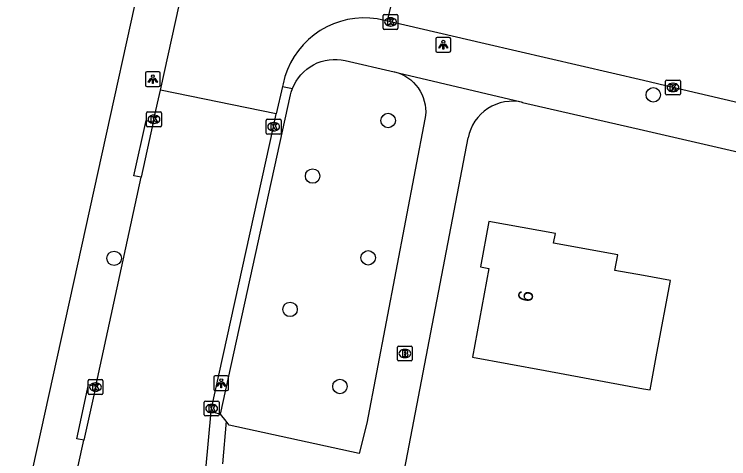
# Model space of a CAD drawing. Extents: x 162186 to 163152, y 385513 to 386513.
# Drawn here: x 162457.49 to 162505.75, y 385755.69 to 385785.75 of the extents above; entities that cross this region are included whole.
import ezdxf

# ---------------------------------------------------------------- set-up
doc = ezdxf.new("R2010")
doc.units = 0
for name, color, linetype in [('IMGEO_Boom', 7, 'Continuous'), ('IMGEO_Brandkraan', 7, 'Continuous'), ('IMGEO_Kolk', 7, 'Continuous'), ('IMGEO_Lichtpunt', 7, 'Continuous'), ('IMGEO_Pand', 7, 'Continuous'), ('IMGEO_Pand_nummerreeks', 7, 'Continuous'), ('IMGEO_Rijbaan_lokaal_gesloten', 7, 'Continuous'), ('IMGEO_Rijbaan_lokaal_open', 7, 'Continuous'), ('IMGEO_Voetpad_open', 7, 'Continuous')]:
    doc.layers.add(name, color=color, linetype=linetype)

msp = doc.modelspace()

# ---------------------------------------------------------------- linework, layer by layer
at = {"layer": 'IMGEO_Boom'}
for centre in [(162500.658, 385780.304), (162482.743, 385778.567), (162477.643, 385774.814), (162481.395, 385769.281), (162464.23, 385769.246), (162476.118, 385765.794), (162479.489, 385760.579)]:
    msp.add_circle(centre, 0.489, dxfattribs=at)
at = {"layer": 'IMGEO_Brandkraan'}
for p, q in [((162483.374, 385762.381), (162483.374, 385763.233)), ((162483.449, 385763.307), (162484.301, 385763.307)), ((162483.862, 385763.087), (162483.887, 385763.087)), ((162484.375, 385763.233), (162484.375, 385762.381)), ((162483.885, 385762.527), (162483.86, 385762.527)), ((162484.301, 385762.307), (162483.449, 385762.307))]:
    msp.add_line(p, q, dxfattribs=at)
for points in [[(162483.374, 385762.381), (162483.374, 385763.233)], [(162483.449, 385763.307), (162484.301, 385763.307)], [(162483.722, 385763.007), (162483.722, 385762.607), (162483.935, 385762.607)], [(162483.953, 385763.007), (162483.722, 385763.007)], [(162484.375, 385763.233), (162484.375, 385762.381)], [(162483.901, 385762.926), (162483.847, 385762.926), (162483.847, 385762.85)], [(162483.847, 385762.85), (162483.9, 385762.85)], [(162483.909, 385762.774), (162483.847, 385762.774), (162483.847, 385762.693)], [(162483.847, 385762.693), (162483.909, 385762.693)], [(162484.301, 385762.307), (162483.449, 385762.307)]]:
    msp.add_lwpolyline(points, dxfattribs=at)
for centre, radius, start, end in [((162483.451, 385763.231), 0.0765, 91.552, 178.448), ((162483.451, 385763.231), 0.0765, 91.552, 178.448), ((162483.957, 385762.862), 0.145, 59.4692, 91.5367), ((162483.982, 385762.909), 0.0922, 285.5137, 58.1501), ((162484.299, 385763.231), 0.0765, 1.552, 88.448), ((162484.299, 385763.231), 0.0765, 1.552, 88.448), ((162483.902, 385762.888), 0.0379, 267.8285, 90.9355), ((162483.91, 385762.733), 0.0404, 269.8759, 90.5077), ((162483.941, 385762.858), 0.251, 268.6676, 293.5347), ((162483.987, 385762.717), 0.105, 301.3115, 78.989), ((162483.451, 385762.383), 0.0765, 181.552, 268.448), ((162483.451, 385762.383), 0.0765, 181.552, 268.448), ((162484.299, 385762.383), 0.0765, 271.552, 358.448), ((162484.299, 385762.383), 0.0765, 271.552, 358.448)]:
    msp.add_arc(centre, radius, start, end, dxfattribs=at)
for centre, major_axis, ratio, start_param, end_param in [((162483.861, 385762.807), (-0.387, 0.002), 0.722429, 4.712389, 7.853982), ((162483.886, 385762.807), (-0.39, 0.002), 0.717154, 1.570796, 4.712389)]:
    msp.add_ellipse(centre, major_axis=major_axis, ratio=ratio, start_param=start_param, end_param=end_param, dxfattribs=at)
at = {"layer": 'IMGEO_Kolk'}
for p, q in [((162482.483, 385785.734), (162483.335, 385785.734)), ((162482.408, 385784.808), (162482.408, 385785.66)), ((162482.896, 385785.514), (162482.921, 385785.514)), ((162483.409, 385785.66), (162483.409, 385784.808)), ((162483.335, 385784.734), (162482.483, 385784.734)), ((162482.919, 385784.954), (162482.894, 385784.954)), ((162501.488, 385780.378), (162501.488, 385781.23)), ((162501.563, 385781.304), (162502.415, 385781.304)), ((162501.976, 385781.084), (162502.001, 385781.084)), ((162502.489, 385781.23), (162502.489, 385780.378)), ((162501.999, 385780.524), (162501.974, 385780.524)), ((162502.415, 385780.304), (162501.563, 385780.304)), ((162466.423, 385778.222), (162466.423, 385779.074)), ((162466.498, 385779.148), (162467.35, 385779.148)), ((162466.911, 385778.928), (162466.936, 385778.928)), ((162467.424, 385779.074), (162467.424, 385778.222)), ((162474.509, 385777.723), (162474.509, 385778.575)), ((162474.584, 385778.649), (162475.436, 385778.649)), ((162474.997, 385778.429), (162475.022, 385778.429)), ((162475.51, 385778.575), (162475.51, 385777.723)), ((162467.35, 385778.148), (162466.498, 385778.148)), ((162466.934, 385778.368), (162466.909, 385778.368)), ((162475.436, 385777.649), (162474.584, 385777.649)), ((162475.02, 385777.869), (162474.995, 385777.869)), ((162462.474, 385760.114), (162462.474, 385760.966)), ((162462.549, 385761.04), (162463.401, 385761.04)), ((162462.962, 385760.82), (162462.987, 385760.82)), ((162463.475, 385760.966), (162463.475, 385760.114)), ((162462.985, 385760.26), (162462.96, 385760.26)), ((162463.401, 385760.04), (162462.549, 385760.04)), ((162470.322, 385758.663), (162470.322, 385759.515)), ((162470.397, 385759.589), (162471.249, 385759.589)), ((162470.81, 385759.369), (162470.835, 385759.369)), ((162471.323, 385759.515), (162471.323, 385758.663)), ((162470.833, 385758.809), (162470.808, 385758.809)), ((162471.249, 385758.589), (162470.397, 385758.589))]:
    msp.add_line(p, q, dxfattribs=at)
for points in [[(162482.483, 385785.734), (162483.335, 385785.734)], [(162482.408, 385784.808), (162482.408, 385785.66)], [(162482.729, 385785.434), (162482.852, 385785.434), (162482.852, 385785.283), (162482.982, 385785.434), (162483.146, 385785.434), (162483, 385785.283), (162483.153, 385785.034), (162483.001, 385785.034), (162482.916, 385785.198), (162482.852, 385785.131), (162482.852, 385785.034), (162482.729, 385785.034), (162482.729, 385785.434)], [(162483.409, 385785.66), (162483.409, 385784.808)], [(162483.335, 385784.734), (162482.483, 385784.734)], [(162501.488, 385780.378), (162501.488, 385781.23)], [(162501.563, 385781.304), (162502.415, 385781.304)], [(162501.809, 385781.004), (162501.932, 385781.004), (162501.932, 385780.853), (162502.062, 385781.004), (162502.226, 385781.004), (162502.08, 385780.853), (162502.233, 385780.604), (162502.081, 385780.604), (162501.996, 385780.768), (162501.932, 385780.701), (162501.932, 385780.604), (162501.809, 385780.604), (162501.809, 385781.004)], [(162502.489, 385781.23), (162502.489, 385780.378)], [(162502.415, 385780.304), (162501.563, 385780.304)], [(162466.423, 385778.222), (162466.423, 385779.074)], [(162466.498, 385779.148), (162467.35, 385779.148)], [(162467.424, 385779.074), (162467.424, 385778.222)], [(162466.744, 385778.848), (162466.867, 385778.848), (162466.867, 385778.697), (162466.997, 385778.848), (162467.161, 385778.848), (162467.015, 385778.697), (162467.168, 385778.448), (162467.016, 385778.448), (162466.931, 385778.612), (162466.867, 385778.545), (162466.867, 385778.448), (162466.744, 385778.448), (162466.744, 385778.848)], [(162474.509, 385777.723), (162474.509, 385778.575)], [(162474.584, 385778.649), (162475.436, 385778.649)], [(162475.51, 385778.575), (162475.51, 385777.723)], [(162467.35, 385778.148), (162466.498, 385778.148)], [(162474.83, 385778.349), (162474.953, 385778.349), (162474.953, 385778.198), (162475.083, 385778.349), (162475.247, 385778.349), (162475.101, 385778.198), (162475.254, 385777.949), (162475.102, 385777.949), (162475.017, 385778.113), (162474.953, 385778.046), (162474.953, 385777.949), (162474.83, 385777.949), (162474.83, 385778.349)], [(162475.436, 385777.649), (162474.584, 385777.649)], [(162462.474, 385760.114), (162462.474, 385760.966)], [(162462.549, 385761.04), (162463.401, 385761.04)], [(162462.795, 385760.74), (162462.918, 385760.74), (162462.918, 385760.589), (162463.048, 385760.74), (162463.212, 385760.74), (162463.066, 385760.589), (162463.219, 385760.34), (162463.067, 385760.34), (162462.982, 385760.504), (162462.918, 385760.437), (162462.918, 385760.34), (162462.795, 385760.34), (162462.795, 385760.74)], [(162463.475, 385760.966), (162463.475, 385760.114)], [(162463.401, 385760.04), (162462.549, 385760.04)], [(162470.322, 385758.663), (162470.322, 385759.515)], [(162470.397, 385759.589), (162471.249, 385759.589)], [(162470.643, 385759.289), (162470.766, 385759.289), (162470.766, 385759.138), (162470.896, 385759.289), (162471.06, 385759.289), (162470.914, 385759.138), (162471.067, 385758.889), (162470.915, 385758.889), (162470.83, 385759.053), (162470.766, 385758.986), (162470.766, 385758.889), (162470.643, 385758.889), (162470.643, 385759.289)], [(162471.323, 385759.515), (162471.323, 385758.663)], [(162471.249, 385758.589), (162470.397, 385758.589)]]:
    msp.add_lwpolyline(points, dxfattribs=at)
for centre, start, end in [((162482.485, 385785.658), 91.552, 178.448), ((162482.485, 385785.658), 91.552, 178.448), ((162483.333, 385785.658), 1.552, 88.448), ((162483.333, 385785.658), 1.552, 88.448), ((162482.485, 385784.81), 181.552, 268.448), ((162482.485, 385784.81), 181.552, 268.448), ((162483.333, 385784.81), 271.552, 358.448), ((162483.333, 385784.81), 271.552, 358.448), ((162501.565, 385781.228), 91.552, 178.448), ((162501.565, 385781.228), 91.552, 178.448), ((162502.413, 385781.228), 1.552, 88.448), ((162502.413, 385781.228), 1.552, 88.448), ((162501.565, 385780.38), 181.552, 268.448), ((162501.565, 385780.38), 181.552, 268.448), ((162502.413, 385780.38), 271.552, 358.448), ((162502.413, 385780.38), 271.552, 358.448), ((162466.5, 385779.072), 91.552, 178.448), ((162466.5, 385779.072), 91.552, 178.448), ((162467.348, 385779.072), 1.552, 88.448), ((162467.348, 385779.072), 1.552, 88.448), ((162474.586, 385778.573), 91.552, 178.448), ((162474.586, 385778.573), 91.552, 178.448), ((162475.434, 385778.573), 1.552, 88.448), ((162475.434, 385778.573), 1.552, 88.448), ((162466.5, 385778.224), 181.552, 268.448), ((162466.5, 385778.224), 181.552, 268.448), ((162467.348, 385778.224), 271.552, 358.448), ((162467.348, 385778.224), 271.552, 358.448), ((162474.586, 385777.725), 181.552, 268.448), ((162474.586, 385777.725), 181.552, 268.448), ((162475.434, 385777.725), 271.552, 358.448), ((162475.434, 385777.725), 271.552, 358.448), ((162462.551, 385760.964), 91.552, 178.448), ((162462.551, 385760.964), 91.552, 178.448), ((162463.399, 385760.964), 1.552, 88.448), ((162463.399, 385760.964), 1.552, 88.448), ((162462.551, 385760.116), 181.552, 268.448), ((162462.551, 385760.116), 181.552, 268.448), ((162463.399, 385760.116), 271.552, 358.448), ((162463.399, 385760.116), 271.552, 358.448), ((162470.399, 385759.513), 91.552, 178.448), ((162470.399, 385759.513), 91.552, 178.448), ((162471.247, 385759.513), 1.552, 88.448), ((162471.247, 385759.513), 1.552, 88.448), ((162470.399, 385758.665), 181.552, 268.448), ((162470.399, 385758.665), 181.552, 268.448), ((162471.247, 385758.665), 271.552, 358.448), ((162471.247, 385758.665), 271.552, 358.448)]:
    msp.add_arc(centre, 0.0765, start, end, dxfattribs=at)
for centre, major_axis, ratio, start_param, end_param in [((162482.895, 385785.234), (-0.387, 0.002), 0.722429, 4.712389, 7.853982), ((162482.92, 385785.234), (-0.39, 0.002), 0.717154, 1.570796, 4.712389), ((162501.975, 385780.804), (-0.387, 0.002), 0.722429, 4.712389, 7.853982), ((162502, 385780.804), (-0.39, 0.002), 0.717154, 1.570796, 4.712389), ((162466.91, 385778.648), (-0.387, 0.002), 0.722429, 4.712389, 7.853982), ((162466.935, 385778.648), (-0.39, 0.002), 0.717154, 1.570796, 4.712389), ((162474.996, 385778.149), (-0.387, 0.002), 0.722429, 4.712389, 7.853982), ((162475.021, 385778.149), (-0.39, 0.002), 0.717154, 1.570796, 4.712389), ((162462.961, 385760.54), (-0.387, 0.002), 0.722429, 4.712389, 7.853982), ((162462.986, 385760.54), (-0.39, 0.002), 0.717154, 1.570796, 4.712389), ((162470.809, 385759.089), (-0.387, 0.002), 0.722429, 4.712389, 7.853982), ((162470.834, 385759.089), (-0.39, 0.002), 0.717154, 1.570796, 4.712389)]:
    msp.add_ellipse(centre, major_axis=major_axis, ratio=ratio, start_param=start_param, end_param=end_param, dxfattribs=at)
at = {"layer": 'IMGEO_Lichtpunt'}
for p, q in [((162485.973, 385784.094), (162485.973, 385783.287)), ((162485.973, 385784.094), (162485.973, 385783.287)), ((162486.875, 385784.189), (162486.067, 385784.189)), ((162486.875, 385784.189), (162486.067, 385784.189)), ((162486.969, 385783.287), (162486.969, 385784.094)), ((162486.969, 385783.287), (162486.969, 385784.094)), ((162486.067, 385783.193), (162486.875, 385783.193)), ((162486.067, 385783.193), (162486.875, 385783.193)), ((162467.249, 385781.864), (162466.441, 385781.864)), ((162467.249, 385781.864), (162466.441, 385781.864)), ((162466.347, 385781.769), (162466.347, 385780.962)), ((162466.347, 385781.769), (162466.347, 385780.962)), ((162467.343, 385780.962), (162467.343, 385781.769)), ((162467.343, 385780.962), (162467.343, 385781.769)), ((162466.441, 385780.868), (162467.249, 385780.868)), ((162466.441, 385780.868), (162467.249, 385780.868)), ((162470.967, 385761.2), (162470.967, 385760.393)), ((162470.967, 385761.2), (162470.967, 385760.393)), ((162471.869, 385761.295), (162471.061, 385761.295)), ((162471.869, 385761.295), (162471.061, 385761.295)), ((162471.963, 385760.393), (162471.963, 385761.2)), ((162471.963, 385760.393), (162471.963, 385761.2)), ((162471.061, 385760.299), (162471.869, 385760.299)), ((162471.061, 385760.299), (162471.869, 385760.299))]:
    msp.add_line(p, q, dxfattribs=at)
for points in [[(162486.347, 385783.758), (162486.386, 385783.73), (162486.198, 385783.468), (162486.16, 385783.495), (162486.347, 385783.758)], [(162486.559, 385783.73), (162486.597, 385783.757), (162486.784, 385783.495), (162486.745, 385783.467), (162486.559, 385783.73)], [(162486.449, 385783.71), (162486.496, 385783.71), (162486.496, 385783.388), (162486.449, 385783.388), (162486.449, 385783.71)], [(162466.721, 385781.433), (162466.76, 385781.405), (162466.572, 385781.143), (162466.534, 385781.17), (162466.721, 385781.433)], [(162466.823, 385781.385), (162466.87, 385781.385), (162466.87, 385781.063), (162466.823, 385781.063), (162466.823, 385781.385)], [(162466.933, 385781.405), (162466.971, 385781.432), (162467.158, 385781.17), (162467.119, 385781.142), (162466.933, 385781.405)], [(162471.341, 385760.864), (162471.38, 385760.836), (162471.192, 385760.574), (162471.154, 385760.601), (162471.341, 385760.864)], [(162471.443, 385760.816), (162471.49, 385760.816), (162471.49, 385760.494), (162471.443, 385760.494), (162471.443, 385760.816)], [(162471.553, 385760.836), (162471.591, 385760.863), (162471.778, 385760.601), (162471.739, 385760.573), (162471.553, 385760.836)]]:
    msp.add_lwpolyline(points, dxfattribs=at)
for centre in [(162486.472, 385783.892), (162466.846, 385781.567), (162471.466, 385760.998)]:
    msp.add_circle(centre, 0.0994, dxfattribs=at)
for centre, start, end in [((162486.067, 385784.094), 90, 180), ((162486.067, 385784.094), 90, 180), ((162486.875, 385784.094), 0, 90), ((162486.875, 385784.094), 0, 90), ((162486.067, 385783.287), 180, 270), ((162486.067, 385783.287), 180, 270), ((162486.875, 385783.287), 270, 0), ((162486.875, 385783.287), 270, 360), ((162466.441, 385781.769), 90, 180), ((162466.441, 385781.769), 90, 180), ((162467.249, 385781.769), 0, 90), ((162467.249, 385781.769), 0, 90), ((162466.441, 385780.962), 180, 270), ((162466.441, 385780.962), 180, 270), ((162467.249, 385780.962), 270, 0), ((162467.249, 385780.962), 270, 360), ((162471.061, 385761.2), 90, 180), ((162471.061, 385761.2), 90, 180), ((162471.869, 385761.2), 0, 90), ((162471.869, 385761.2), 0, 90), ((162471.061, 385760.393), 180, 270), ((162471.061, 385760.393), 180, 270), ((162471.869, 385760.393), 270, 0), ((162471.869, 385760.393), 270, 360)]:
    msp.add_arc(centre, 0.0946, start, end, dxfattribs=at)
at = {"layer": 'IMGEO_Pand'}
msp.add_lwpolyline([(162501.813, 385767.741), (162500, 385768.075), (162498.061, 385768.432), (162498.255, 385769.482), (162493.925, 385770.28), (162494.042, 385770.916), (162489.558, 385771.743), (162488.991, 385768.664), (162489.548, 385768.561), (162488.441, 385762.556), (162493.359, 385761.649), (162500, 385760.425), (162500.45, 385760.342), (162500.907, 385762.824), (162501.813, 385767.741)], dxfattribs=at)
at = {"layer": 'IMGEO_Rijbaan_lokaal_gesloten'}
for points in [[(162466.873, 385778.451), (162466.921, 385778.648), (162467.367, 385780.629)], [(162470.798, 385758.877), (162470.818, 385759.089), (162475.005, 385778.149), (162475.182, 385779.014)], [(162466.873, 385778.451), (162466.061, 385774.729)], [(162462.989, 385760.605), (162466.061, 385774.729)], [(162462.989, 385760.605), (162462.189, 385756.939)], [(162470.427, 385754.96), (162470.798, 385758.877)], [(162459.055, 385742.881), (162460.642, 385750), (162462.189, 385756.939)]]:
    msp.add_lwpolyline(points, dxfattribs=at)
at = {"layer": 'IMGEO_Rijbaan_lokaal_open'}
for points in [[(162467.367, 385780.629), (162469.886, 385792.111), (162470.666, 385795.682), (162470.931, 385796.883), (162472.173, 385802.564)], [(162482.693, 385785.277), (162484.279, 385792.112)], [(162482.693, 385785.277), (162482.001, 385785.443), (162481.503, 385785.498), (162481.002, 385785.509), (162480.501, 385785.475), (162480.006, 385785.396), (162479.52, 385785.274), (162479.047, 385785.108), (162478.591, 385784.901), (162478.155, 385784.654), (162477.742, 385784.369), (162477.357, 385784.048), (162477.002, 385783.694), (162476.68, 385783.31), (162476.394, 385782.898), (162476.145, 385782.463), (162475.937, 385782.007), (162475.77, 385781.535), (162475.645, 385781.049), (162475.609, 385780.858)], [(162512.681, 385778.306), (162501.985, 385780.805), (162500, 385781.266), (162489.294, 385783.752), (162482.905, 385785.235), (162482.693, 385785.277)], [(162475.609, 385780.858), (162475.182, 385779.014)], [(162475.182, 385779.014), (162467.367, 385780.629)]]:
    msp.add_lwpolyline(points, dxfattribs=at)
at = {"layer": 'IMGEO_Voetpad_open'}
for points in [[(162451.431, 385721.992), (162451.536, 385722.303), (162451.611, 385722.618), (162457.633, 385750), (162471.711, 385814.014)], [(162476.289, 385780.736), (162476.398, 385780.987), (162476.529, 385781.227), (162476.682, 385781.455), (162476.854, 385781.668), (162477.044, 385781.865), (162477.252, 385782.045), (162477.474, 385782.204), (162477.71, 385782.344), (162477.958, 385782.462), (162478.214, 385782.557), (162478.479, 385782.629), (162478.749, 385782.677), (162479.022, 385782.701), (162479.296, 385782.7), (162479.568, 385782.675), (162479.838, 385782.625), (162483.143, 385781.862), (162483.175, 385781.855), (162483.411, 385781.785)], [(162483.411, 385781.785), (162483.641, 385781.696), (162483.862, 385781.586), (162484.072, 385781.456), (162484.269, 385781.309), (162484.453, 385781.144), (162484.621, 385780.964), (162484.773, 385780.769), (162484.906, 385780.561), (162485.02, 385780.343), (162485.115, 385780.115), (162485.188, 385779.88), (162485.241, 385779.639), (162485.271, 385779.394), (162485.28, 385779.147), (162485.266, 385778.901), (162485.231, 385778.657), (162481.301, 385758.106), (162480.797, 385756.048), (162471.994, 385757.971), (162471.796, 385758.227)], [(162483.411, 385781.785), (162491.723, 385779.824), (162491.828, 385779.793)], [(162475.609, 385780.858), (162476.289, 385780.736)], [(162471.428, 385758.702), (162476.158, 385780.301), (162476.202, 385780.476), (162476.289, 385780.736)], [(162491.828, 385779.793), (162500, 385777.904), (162620.746, 385750), (162658.498, 385741.129)], [(162466.061, 385774.729), (162465.573, 385774.836), (162466.385, 385778.558), (162466.873, 385778.451)], [(162478.146, 385714.062), (162477.922, 385714.186), (162477.709, 385714.329), (162477.511, 385714.491), (162477.327, 385714.67), (162477.16, 385714.864), (162477.011, 385715.073), (162476.881, 385715.294), (162476.772, 385715.526), (162476.684, 385715.766), (162476.617, 385716.014), (162476.573, 385716.266), (162476.552, 385716.522), (162476.553, 385716.778), (162476.578, 385717.033), (162476.625, 385717.285), (162482.897, 385750), (162488.149, 385777.393)], [(162462.189, 385756.939), (162461.701, 385757.046), (162462.501, 385760.712), (162462.989, 385760.605)], [(162470.798, 385758.877), (162471.428, 385758.702)], [(162471.796, 385758.227), (162471.428, 385758.702)], [(162471.796, 385758.227), (162471.557, 385755.335)]]:
    msp.add_lwpolyline(points, dxfattribs=at)
msp.add_arc((162491.143, 385776.823), 3.048, 77.0105, 169.2264, dxfattribs=at)

# ---------------------------------------------------------------- texts
at = {"layer": 'IMGEO_Pand_nummerreeks'}
msp.add_text('6', height=1, rotation=79.555, dxfattribs=at).set_placement((162492.454, 385766.233))

doc.saveas('drawing.dxf')
